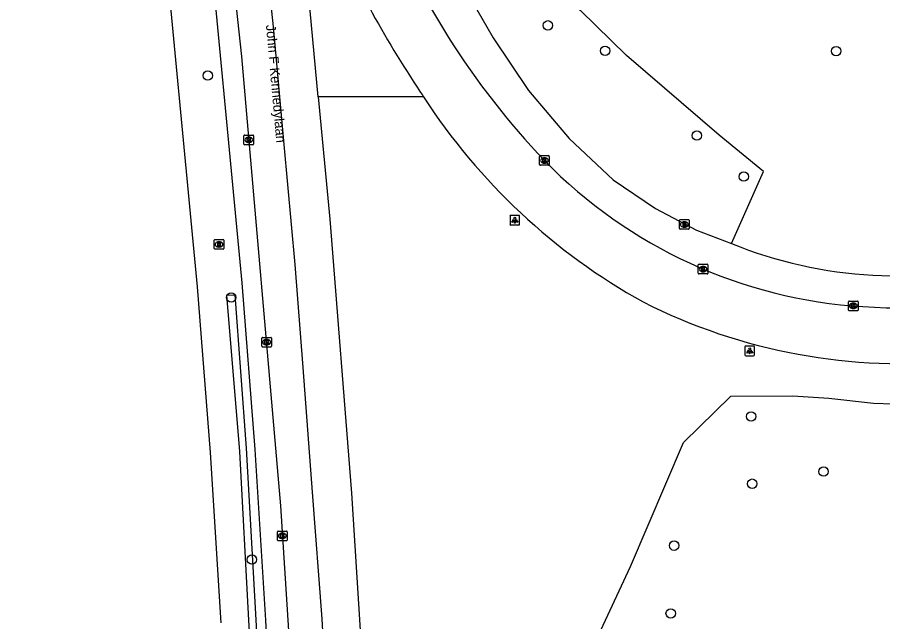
# Model space of a CAD drawing. Extents: x 162082 to 163393, y 388091 to 388632.
# Drawn here: x 162084.4 to 162173.9, y 388303.5 to 388366.1 of the extents above; entities that cross this region are included whole.
import ezdxf

# ---------------------------------------------------------------- set-up
doc = ezdxf.new("R2010")
doc.units = 0
for name, color, linetype in [('IMGEO_Berm_groen', 7, 'Continuous'), ('IMGEO_Boom', 7, 'Continuous'), ('IMGEO_Haag', 7, 'Continuous'), ('IMGEO_Hek', 7, 'Continuous'), ('IMGEO_Kolk', 7, 'Continuous'), ('IMGEO_Lichtpunt', 7, 'Continuous'), ('IMGEO_Loofbos', 7, 'Continuous'), ('IMGEO_Openbare_ruimte_label', 7, 'Continuous'), ('IMGEO_Rijbaan_regionaal_gesloten', 7, 'Continuous'), ('IMGEO_Rioolput', 7, 'Continuous')]:
    doc.layers.add(name, color=color, linetype=linetype)

msp = doc.modelspace()

# ---------------------------------------------------------------- linework, layer by layer
at = {"layer": 'IMGEO_Berm_groen'}
for points in [[(162124.571, 388428.394), (162123.796, 388423.745), (162116.603, 388420.123), (162117.835, 388406.126), (162118.359, 388404.463), (162120.457, 388395.943), (162122.707, 388387.868), (162125.988, 388378.753), (162129.315, 388371.379), (162133.596, 388363.93), (162137.25, 388358.462), (162141.488, 388353.516), (162146.042, 388349.218), (162150.415, 388346.266), (162154.648, 388344.026), (162158.27, 388342.635)], [(162126.399, 388357.816), (162115.514, 388357.816)], [(162143.113, 388299.11), (162147.83, 388309.193), (162153.317, 388322.008), (162158.21, 388326.832), (162164.61, 388326.87), (162168.356, 388326.623), (162172.954, 388326.085), (162177.043, 388325.953), (162179.887, 388326.251), (162184.076, 388326.983), (162198.384, 388330.448), (162202.302, 388332.264), (162206.561, 388334.895), (162206.939, 388335.167)]]:
    msp.add_lwpolyline(points, dxfattribs=at)
msp.add_arc((162175.407, 388384.709), 45.43, 247.83918, 285.84413, dxfattribs=at)
at = {"layer": 'IMGEO_Boom'}
for centre in [(162139.271, 388365.224), (162145.193, 388362.593), (162169.104, 388362.562), (162104.072, 388360.026), (162154.695, 388353.808), (162159.542, 388349.561), (162106.505, 388337.049), (162160.298, 388324.715), (162167.801, 388319.012), (162160.413, 388317.753), (162152.336, 388311.336), (162108.638, 388309.893), (162151.981, 388304.31)]:
    msp.add_circle(centre, 0.489, dxfattribs=at)
at = {"layer": 'IMGEO_Haag'}
msp.add_lwpolyline([(162110.975, 388250.254), (162110.214, 388270.794), (162108.335, 388303.624), (162107.41, 388321.076), (162106.04, 388337.271), (162106.888, 388337.32), (162108.037, 388321.434), (162109.051, 388303.654), (162110.766, 388270.838), (162111.602, 388250.03), (162111.788, 388226.246), (162111.192, 388226.261), (162110.975, 388250.254)], dxfattribs=at)
at = {"layer": 'IMGEO_Hek'}
msp.add_lwpolyline([(162102.26, 388391.365), (162103.693, 388379.543), (162107.603, 388338.54), (162108.931, 388321.311), (162110.061, 388303.626), (162111.787, 388270.809), (162112.468, 388250), (162113.297, 388223.395), (162112.358, 388168.71)], dxfattribs=at)
at = {"layer": 'IMGEO_Kolk'}
for p, q in [((162107.898, 388353.861), (162108.75, 388353.861)), ((162107.823, 388352.935), (162107.823, 388353.787)), ((162108.334, 388353.081), (162108.309, 388353.081)), ((162108.311, 388353.641), (162108.336, 388353.641)), ((162108.824, 388353.787), (162108.824, 388352.935)), ((162108.75, 388352.861), (162107.898, 388352.861)), ((162138.415, 388350.804), (162138.415, 388351.656)), ((162138.49, 388351.73), (162139.342, 388351.73)), ((162138.903, 388351.51), (162138.928, 388351.51)), ((162139.416, 388351.656), (162139.416, 388350.804)), ((162139.342, 388350.73), (162138.49, 388350.73)), ((162138.926, 388350.95), (162138.901, 388350.95)), ((162154.91, 388340.482), (162155.762, 388340.482)), ((162154.835, 388339.556), (162154.835, 388340.408)), ((162155.346, 388339.702), (162155.321, 388339.702)), ((162155.323, 388340.262), (162155.348, 388340.262)), ((162155.836, 388340.408), (162155.836, 388339.556)), ((162155.762, 388339.482), (162154.91, 388339.482)), ((162170.381, 388335.74), (162170.381, 388336.592)), ((162170.456, 388336.666), (162171.308, 388336.666)), ((162170.869, 388336.446), (162170.894, 388336.446)), ((162171.382, 388336.592), (162171.382, 388335.74)), ((162171.308, 388335.666), (162170.456, 388335.666)), ((162170.892, 388335.886), (162170.867, 388335.886)), ((162109.668, 388331.982), (162109.668, 388332.834)), ((162109.743, 388332.908), (162110.595, 388332.908)), ((162110.156, 388332.688), (162110.181, 388332.688)), ((162110.669, 388332.834), (162110.669, 388331.982)), ((162110.595, 388331.908), (162109.743, 388331.908)), ((162110.179, 388332.128), (162110.154, 388332.128)), ((162111.289, 388311.917), (162111.289, 388312.769)), ((162111.364, 388312.843), (162112.216, 388312.843)), ((162112.29, 388312.769), (162112.29, 388311.917)), ((162112.216, 388311.843), (162111.364, 388311.843)), ((162111.8, 388312.063), (162111.775, 388312.063)), ((162111.777, 388312.623), (162111.802, 388312.623))]:
    msp.add_line(p, q, dxfattribs=at)
for points in [[(162107.898, 388353.861), (162108.75, 388353.861)], [(162107.823, 388352.935), (162107.823, 388353.787)], [(162108.144, 388353.561), (162108.267, 388353.561), (162108.267, 388353.41), (162108.397, 388353.561), (162108.561, 388353.561), (162108.415, 388353.41), (162108.568, 388353.161), (162108.416, 388353.161), (162108.331, 388353.325), (162108.267, 388353.258), (162108.267, 388353.161), (162108.144, 388353.161), (162108.144, 388353.561)], [(162108.824, 388353.787), (162108.824, 388352.935)], [(162108.75, 388352.861), (162107.898, 388352.861)], [(162138.415, 388350.804), (162138.415, 388351.656)], [(162138.49, 388351.73), (162139.342, 388351.73)], [(162138.736, 388351.43), (162138.859, 388351.43), (162138.859, 388351.279), (162138.989, 388351.43), (162139.153, 388351.43), (162139.007, 388351.279), (162139.16, 388351.03), (162139.008, 388351.03), (162138.923, 388351.194), (162138.859, 388351.127), (162138.859, 388351.03), (162138.736, 388351.03), (162138.736, 388351.43)], [(162139.416, 388351.656), (162139.416, 388350.804)], [(162139.342, 388350.73), (162138.49, 388350.73)], [(162154.91, 388340.482), (162155.762, 388340.482)], [(162154.835, 388339.556), (162154.835, 388340.408)], [(162155.156, 388340.182), (162155.279, 388340.182), (162155.279, 388340.031), (162155.409, 388340.182), (162155.573, 388340.182), (162155.427, 388340.031), (162155.58, 388339.782), (162155.428, 388339.782), (162155.343, 388339.946), (162155.279, 388339.879), (162155.279, 388339.782), (162155.156, 388339.782), (162155.156, 388340.182)], [(162155.836, 388340.408), (162155.836, 388339.556)], [(162155.762, 388339.482), (162154.91, 388339.482)], [(162170.381, 388335.74), (162170.381, 388336.592)], [(162170.456, 388336.666), (162171.308, 388336.666)], [(162170.702, 388336.366), (162170.825, 388336.366), (162170.825, 388336.215), (162170.955, 388336.366), (162171.119, 388336.366), (162170.973, 388336.215), (162171.126, 388335.966), (162170.974, 388335.966), (162170.889, 388336.13), (162170.825, 388336.063), (162170.825, 388335.966), (162170.702, 388335.966), (162170.702, 388336.366)], [(162171.382, 388336.592), (162171.382, 388335.74)], [(162171.308, 388335.666), (162170.456, 388335.666)], [(162109.668, 388331.982), (162109.668, 388332.834)], [(162109.743, 388332.908), (162110.595, 388332.908)], [(162109.989, 388332.608), (162110.112, 388332.608), (162110.112, 388332.457), (162110.242, 388332.608), (162110.406, 388332.608), (162110.26, 388332.457), (162110.413, 388332.208), (162110.261, 388332.208), (162110.176, 388332.372), (162110.112, 388332.305), (162110.112, 388332.208), (162109.989, 388332.208), (162109.989, 388332.608)], [(162110.669, 388332.834), (162110.669, 388331.982)], [(162110.595, 388331.908), (162109.743, 388331.908)], [(162111.289, 388311.917), (162111.289, 388312.769)], [(162111.364, 388312.843), (162112.216, 388312.843)], [(162112.29, 388312.769), (162112.29, 388311.917)], [(162112.216, 388311.843), (162111.364, 388311.843)], [(162111.61, 388312.543), (162111.733, 388312.543), (162111.733, 388312.392), (162111.863, 388312.543), (162112.027, 388312.543), (162111.881, 388312.392), (162112.034, 388312.143), (162111.882, 388312.143), (162111.797, 388312.307), (162111.733, 388312.24), (162111.733, 388312.143), (162111.61, 388312.143), (162111.61, 388312.543)]]:
    msp.add_lwpolyline(points, dxfattribs=at)
for centre, start, end in [((162107.9, 388353.785), 91.55205, 178.44795), ((162107.9, 388353.785), 91.55205, 178.44795), ((162108.748, 388353.785), 1.55205, 88.44795), ((162108.748, 388353.785), 1.55205, 88.44795), ((162107.9, 388352.937), 181.55205, 268.44795), ((162107.9, 388352.937), 181.55205, 268.44795), ((162108.748, 388352.937), 271.55205, 358.44795), ((162108.748, 388352.937), 271.55205, 358.44795), ((162138.492, 388351.654), 91.55205, 178.44795), ((162138.492, 388351.654), 91.55205, 178.44795), ((162139.34, 388351.654), 1.55205, 88.44795), ((162139.34, 388351.654), 1.55205, 88.44795), ((162138.492, 388350.806), 181.55205, 268.44795), ((162138.492, 388350.806), 181.55205, 268.44795), ((162139.34, 388350.806), 271.55205, 358.44795), ((162139.34, 388350.806), 271.55205, 358.44795), ((162154.912, 388340.406), 91.55205, 178.44795), ((162154.912, 388340.406), 91.55205, 178.44795), ((162155.76, 388340.406), 1.55205, 88.44795), ((162155.76, 388340.406), 1.55205, 88.44795), ((162154.912, 388339.558), 181.55205, 268.44795), ((162154.912, 388339.558), 181.55205, 268.44795), ((162155.76, 388339.558), 271.55205, 358.44795), ((162155.76, 388339.558), 271.55205, 358.44795), ((162170.458, 388336.59), 91.55205, 178.44795), ((162170.458, 388336.59), 91.55205, 178.44795), ((162171.306, 388336.59), 1.55205, 88.44795), ((162171.306, 388336.59), 1.55205, 88.44795), ((162170.458, 388335.742), 181.55205, 268.44795), ((162170.458, 388335.742), 181.55205, 268.44795), ((162171.306, 388335.742), 271.55205, 358.44795), ((162171.306, 388335.742), 271.55205, 358.44795), ((162109.745, 388332.832), 91.55205, 178.44795), ((162109.745, 388332.832), 91.55205, 178.44795), ((162110.593, 388332.832), 1.55205, 88.44795), ((162110.593, 388332.832), 1.55205, 88.44795), ((162109.745, 388331.984), 181.55205, 268.44795), ((162109.745, 388331.984), 181.55205, 268.44795), ((162110.593, 388331.984), 271.55205, 358.44795), ((162110.593, 388331.984), 271.55205, 358.44795), ((162111.366, 388312.767), 91.55205, 178.44795), ((162111.366, 388312.767), 91.55205, 178.44795), ((162112.214, 388312.767), 1.55205, 88.44795), ((162112.214, 388312.767), 1.55205, 88.44795), ((162111.366, 388311.919), 181.55205, 268.44795), ((162111.366, 388311.919), 181.55205, 268.44795), ((162112.214, 388311.919), 271.55205, 358.44795), ((162112.214, 388311.919), 271.55205, 358.44795)]:
    msp.add_arc(centre, 0.0765, start, end, dxfattribs=at)
for centre, major_axis, ratio, start_param, end_param in [((162108.31, 388353.361), (-0.387, 0.002), 0.722429, 4.712389, 7.853982), ((162108.335, 388353.361), (-0.39, 0.002), 0.717154, 1.570796, 4.712389), ((162138.902, 388351.23), (-0.387, 0.002), 0.722429, 4.712389, 7.853982), ((162138.927, 388351.23), (-0.39, 0.002), 0.717154, 1.570796, 4.712389), ((162155.322, 388339.982), (-0.387, 0.002), 0.722429, 4.712389, 7.853982), ((162155.347, 388339.982), (-0.39, 0.002), 0.717154, 1.570796, 4.712389), ((162170.868, 388336.166), (-0.387, 0.002), 0.722429, 4.712389, 7.853982), ((162170.893, 388336.166), (-0.39, 0.002), 0.717154, 1.570796, 4.712389), ((162110.155, 388332.408), (-0.387, 0.002), 0.722429, 4.712389, 7.853982), ((162110.18, 388332.408), (-0.39, 0.002), 0.717154, 1.570796, 4.712389), ((162111.776, 388312.343), (-0.387, 0.002), 0.722429, 4.712389, 7.853982), ((162111.801, 388312.343), (-0.39, 0.002), 0.717154, 1.570796, 4.712389)]:
    msp.add_ellipse(centre, major_axis=major_axis, ratio=ratio, start_param=start_param, end_param=end_param, dxfattribs=at)
at = {"layer": 'IMGEO_Lichtpunt'}
for p, q in [((162135.351, 388345.448), (162135.351, 388344.641)), ((162135.351, 388345.448), (162135.351, 388344.641)), ((162136.253, 388345.543), (162135.445, 388345.543)), ((162136.253, 388345.543), (162135.445, 388345.543)), ((162136.347, 388344.641), (162136.347, 388345.448)), ((162136.347, 388344.641), (162136.347, 388345.448)), ((162135.445, 388344.547), (162136.253, 388344.547)), ((162135.445, 388344.547), (162136.253, 388344.547)), ((162159.655, 388331.914), (162159.655, 388331.107)), ((162159.655, 388331.914), (162159.655, 388331.107)), ((162160.557, 388332.009), (162159.749, 388332.009)), ((162160.557, 388332.009), (162159.749, 388332.009)), ((162160.651, 388331.107), (162160.651, 388331.914)), ((162160.651, 388331.107), (162160.651, 388331.914)), ((162159.749, 388331.013), (162160.557, 388331.013)), ((162159.749, 388331.013), (162160.557, 388331.013))]:
    msp.add_line(p, q, dxfattribs=at)
for points in [[(162135.725, 388345.112), (162135.764, 388345.084), (162135.576, 388344.822), (162135.538, 388344.849), (162135.725, 388345.112)], [(162135.827, 388345.064), (162135.874, 388345.064), (162135.874, 388344.742), (162135.827, 388344.742), (162135.827, 388345.064)], [(162135.937, 388345.084), (162135.975, 388345.111), (162136.162, 388344.849), (162136.123, 388344.821), (162135.937, 388345.084)], [(162160.029, 388331.578), (162160.068, 388331.55), (162159.88, 388331.288), (162159.842, 388331.315), (162160.029, 388331.578)], [(162160.131, 388331.53), (162160.178, 388331.53), (162160.178, 388331.208), (162160.131, 388331.208), (162160.131, 388331.53)], [(162160.241, 388331.55), (162160.279, 388331.577), (162160.466, 388331.315), (162160.427, 388331.287), (162160.241, 388331.55)]]:
    msp.add_lwpolyline(points, dxfattribs=at)
for centre in [(162135.85, 388345.246), (162160.154, 388331.712)]:
    msp.add_circle(centre, 0.0994, dxfattribs=at)
for centre, start, end in [((162135.445, 388345.448), 90, 180), ((162135.445, 388345.448), 90, 180), ((162136.253, 388345.448), 0, 90), ((162136.253, 388345.448), 0, 90), ((162135.445, 388344.641), 180, 270), ((162135.445, 388344.641), 180, 270), ((162136.253, 388344.641), 270, 0), ((162136.253, 388344.641), 270, 360), ((162159.749, 388331.914), 90, 180), ((162159.749, 388331.914), 90, 180), ((162160.557, 388331.914), 0, 90), ((162160.557, 388331.914), 0, 90), ((162159.749, 388331.107), 180, 270), ((162159.749, 388331.107), 180, 270), ((162160.557, 388331.107), 270, 0), ((162160.557, 388331.107), 270, 360)]:
    msp.add_arc(centre, 0.0946, start, end, dxfattribs=at)
at = {"layer": 'IMGEO_Loofbos'}
msp.add_lwpolyline([(162158.27, 388342.635), (162161.57, 388350.099), (162156.979, 388353.85), (162147.415, 388362.089), (162142.644, 388366.768), (162138.571, 388371.829), (162136.086, 388376.918), (162133.229, 388383.937), (162128.492, 388397.458), (162126.857, 388402.676), (162126.418, 388406.892), (162126.549, 388411.224), (162127.645, 388415.99), (162128.656, 388418.85), (162130.063, 388419.92), (162130.402, 388429.182), (162134.756, 388429.774), (162134.886, 388434.881), (162139.758, 388443.795), (162142.155, 388445.363), (162144.984, 388446.93), (162173.323, 388455.508), (162176.166, 388456.047)], dxfattribs=at)
at = {"layer": 'IMGEO_Rijbaan_regionaal_gesloten'}
for points in [[(162118.865, 388168.298), (162119.065, 388174.889), (162119.213, 388208.669), (162118.611, 388244.643), (162117.183, 388280.066), (162115.906, 388303.755), (162114.929, 388316.873), (162113.951, 388329.774), (162113.124, 388340.453), (162111.996, 388352.888), (162110.869, 388365.071), (162109.591, 388377.103), (162108.539, 388386.292), (162107.036, 388398.174), (162105.233, 388412.199), (162103.955, 388421.825), (162102.152, 388434.347), (162098.837, 388454.344), (162098.285, 388457.771), (162096.385, 388469.576), (162094.345, 388479.617), (162093.758, 388482.363)], [(162090.858, 388481.401), (162091.211, 388479.59), (162091.339, 388478.934), (162091.366, 388478.765), (162091.388, 388478.63), (162092.975, 388468.756), (162093.039, 388468.36), (162093.18, 388467.519), (162093.662, 388464.634), (162094.021, 388462.486), (162094.35, 388460.516), (162094.974, 388456.788), (162094.992, 388456.677), (162095.504, 388453.615), (162095.513, 388453.557), (162095.541, 388453.387), (162095.562, 388453.255), (162098.392, 388435.629), (162101.034, 388417.69), (162105.216, 388383.751), (162107.552, 388361.994), (162111.592, 388315.455), (162112.999, 388293.402)], [(162105.469, 388303.355), (162104.342, 388320.988), (162103.019, 388338.152), (162099.12, 388379.04), (162097.831, 388389.672), (162094.693, 388414.588), (162089.344, 388451.187), (162089.294, 388451.486), (162088.758, 388454.605), (162088.736, 388454.731), (162088.097, 388458.44), (162087.879, 388459.706), (162087.388, 388462.557), (162086.894, 388465.422), (162086.747, 388466.263), (162086.676, 388466.659), (162084.9, 388476.465), (162084.874, 388476.606), (162084.845, 388476.767), (162084.718, 388477.42), (162084.365, 388479.247)], [(162115.514, 388357.816), (162113.812, 388376.05)], [(162115.514, 388357.816), (162116.697, 388345.147), (162118.955, 388316.778), (162120.757, 388288.379), (162121.367, 388274.924), (162122.052, 388250), (162122.739, 388224.991), (162122.955, 388200.63), (162122.882, 388179.99), (162122.587, 388168.062)], [(162126.1, 388358.281), (162126.249, 388358.048), (162126.399, 388357.816)]]:
    msp.add_lwpolyline(points, dxfattribs=at)
for centre, radius, start, end in [((162198.196, 388407.679), 81.856, 200.96672, 223.60171), ((162218.961, 388420.328), 111.683, 203.21481, 213.74967), ((162180.472, 388392.875), 64.444, 212.95842, 240.88748), ((162174.913, 388386.169), 50.164, 224.15053, 266.52214), ((162175.591, 388385.508), 49.55, 265.6933, 287.87527), ((162175.94, 388389.667), 59.484, 243.19762, 275.91371)]:
    msp.add_arc(centre, radius, start, end, dxfattribs=at)
at = {"layer": 'IMGEO_Rioolput'}
for p, q in [((162152.895, 388344.178), (162152.895, 388345.03)), ((162152.97, 388345.104), (162153.822, 388345.104)), ((162153.896, 388345.03), (162153.896, 388344.178)), ((162153.822, 388344.104), (162152.97, 388344.104)), ((162153.406, 388344.324), (162153.381, 388344.324)), ((162153.383, 388344.884), (162153.408, 388344.884)), ((162104.743, 388342.114), (162104.743, 388342.966)), ((162104.818, 388343.04), (162105.67, 388343.04)), ((162105.254, 388342.26), (162105.229, 388342.26)), ((162105.231, 388342.82), (162105.256, 388342.82)), ((162105.744, 388342.966), (162105.744, 388342.114)), ((162105.67, 388342.04), (162104.818, 388342.04))]:
    msp.add_line(p, q, dxfattribs=at)
for points in [[(162152.895, 388344.178), (162152.895, 388345.03)], [(162152.97, 388345.104), (162153.822, 388345.104)], [(162153.896, 388345.03), (162153.896, 388344.178)], [(162153.822, 388344.104), (162152.97, 388344.104)], [(162153.484, 388344.802), (162153.232, 388344.804), (162153.232, 388344.404)], [(162153.232, 388344.404), (162153.356, 388344.404), (162153.356, 388344.566), (162153.367, 388344.566)], [(162153.41, 388344.723), (162153.356, 388344.723), (162153.356, 388344.642)], [(162153.356, 388344.642), (162153.408, 388344.642)], [(162153.414, 388344.537), (162153.485, 388344.404), (162153.625, 388344.404), (162153.56, 388344.53)], [(162104.743, 388342.114), (162104.743, 388342.966)], [(162104.818, 388343.04), (162105.67, 388343.04)], [(162105.332, 388342.738), (162105.08, 388342.74), (162105.08, 388342.34)], [(162105.08, 388342.34), (162105.204, 388342.34), (162105.204, 388342.502), (162105.215, 388342.502)], [(162105.258, 388342.659), (162105.204, 388342.659), (162105.204, 388342.578)], [(162105.204, 388342.578), (162105.256, 388342.578)], [(162105.262, 388342.473), (162105.333, 388342.34), (162105.473, 388342.34), (162105.408, 388342.466)], [(162105.744, 388342.966), (162105.744, 388342.114)], [(162105.67, 388342.04), (162104.818, 388342.04)]]:
    msp.add_lwpolyline(points, dxfattribs=at)
for centre, radius, start, end in [((162152.972, 388345.028), 0.0765, 91.55205, 178.44795), ((162152.972, 388345.028), 0.0765, 91.55205, 178.44795), ((162153.82, 388345.028), 0.0765, 1.55205, 88.44795), ((162153.82, 388345.028), 0.0765, 1.55205, 88.44795), ((162152.972, 388344.18), 0.0765, 181.55205, 268.44795), ((162152.972, 388344.18), 0.0765, 181.55205, 268.44795), ((162153.366, 388344.513), 0.0533, 26.02933, 88.69889), ((162153.392, 388344.831), 0.19, 274.7715, 282.96867), ((162153.416, 388344.627), 0.0964, 77.00612, 93.18647), ((162153.43, 388344.684), 0.0378, 276.66336, 79.67722), ((162153.483, 388344.692), 0.109, 350.36119, 89.41601), ((162153.481, 388344.692), 0.112, 277.58423, 350.98172), ((162153.465, 388344.477), 0.108, 29.51342, 73.79051), ((162153.82, 388344.18), 0.0765, 271.55205, 358.44795), ((162153.82, 388344.18), 0.0765, 271.55205, 358.44795), ((162104.82, 388342.964), 0.0765, 91.55205, 178.44795), ((162104.82, 388342.964), 0.0765, 91.55205, 178.44795), ((162105.214, 388342.449), 0.0533, 26.02933, 88.69889), ((162105.24, 388342.767), 0.19, 274.7715, 282.96867), ((162105.264, 388342.563), 0.0964, 77.00612, 93.18647), ((162105.278, 388342.62), 0.0378, 276.66336, 79.67722), ((162105.331, 388342.628), 0.109, 350.36119, 89.41601), ((162105.329, 388342.628), 0.112, 277.58423, 350.98172), ((162105.313, 388342.413), 0.108, 29.51342, 73.79051), ((162105.668, 388342.964), 0.0765, 1.55205, 88.44795), ((162105.668, 388342.964), 0.0765, 1.55205, 88.44795), ((162104.82, 388342.116), 0.0765, 181.55205, 268.44795), ((162104.82, 388342.116), 0.0765, 181.55205, 268.44795), ((162105.668, 388342.116), 0.0765, 271.55205, 358.44795), ((162105.668, 388342.116), 0.0765, 271.55205, 358.44795)]:
    msp.add_arc(centre, radius, start, end, dxfattribs=at)
for centre, major_axis, ratio, start_param, end_param in [((162153.382, 388344.604), (-0.387, 0.002), 0.722429, 4.712389, 7.853982), ((162153.407, 388344.604), (-0.39, 0.002), 0.717154, 1.570796, 4.712389), ((162105.23, 388342.54), (-0.387, 0.002), 0.722429, 4.712389, 7.853982), ((162105.255, 388342.54), (-0.39, 0.002), 0.717154, 1.570796, 4.712389)]:
    msp.add_ellipse(centre, major_axis=major_axis, ratio=ratio, start_param=start_param, end_param=end_param, dxfattribs=at)

# ---------------------------------------------------------------- texts
at = {"layer": 'IMGEO_Openbare_ruimte_label'}
msp.add_text('John F Kennedylaan', height=1, rotation=275.04917, dxfattribs=at).set_placement((162110.093, 388365.251))

doc.saveas('drawing.dxf')
